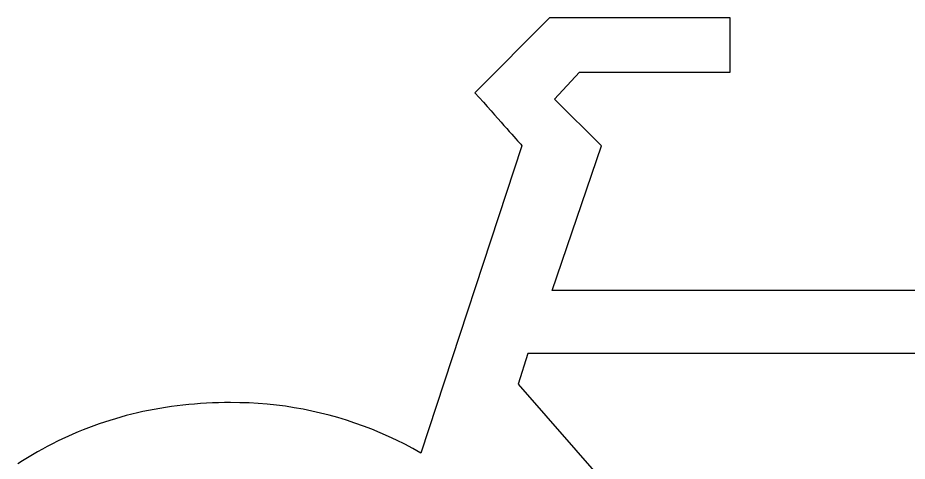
# Model space of a CAD drawing. Extents: x 99958 to 100176, y 99935 to 100011.
# Drawn here: x 100105.4009 to 100105.4869, y 99943.5359 to 99943.5787 of the extents above; entities that cross this region are included whole.
import ezdxf

# ---------------------------------------------------------------- set-up
doc = ezdxf.new("R2010")
doc.units = 0
doc.layers.add('TR_SN_ConstructionSigns', color=7, linetype='Continuous')

msp = doc.modelspace()

# ---------------------------------------------------------------- linework, layer by layer
at = {"layer": 'TR_SN_ConstructionSigns'}
for p, q in [((100105.45231, 99943.578738), (100105.445094, 99943.571489)), ((100105.469766, 99943.578738), (100105.45231, 99943.578738)), ((100105.46976, 99943.577874), (100105.469766, 99943.578738)), ((100105.469756, 99943.577069), (100105.46976, 99943.577874)), ((100105.469753, 99943.575638), (100105.469754, 99943.576323)), ((100105.469754, 99943.576323), (100105.469756, 99943.577069)), ((100105.469754, 99943.575012), (100105.469753, 99943.575638)), ((100105.469756, 99943.574445), (100105.469754, 99943.575012)), ((100105.46976, 99943.573939), (100105.469756, 99943.574445)), ((100105.469766, 99943.573492), (100105.46976, 99943.573939)), ((100105.452782, 99943.570875), (100105.455189, 99943.573492)), ((100105.455189, 99943.573492), (100105.469766, 99943.573492)), ((100105.445094, 99943.571489), (100105.445509, 99943.571024)), ((100105.445509, 99943.571024), (100105.445906, 99943.570579)), ((100105.445906, 99943.570579), (100105.446284, 99943.570155)), ((100105.457314, 99943.566367), (100105.452782, 99943.570875)), ((100105.446284, 99943.570155), (100105.446644, 99943.569752)), ((100105.446644, 99943.569752), (100105.446985, 99943.569369)), ((100105.446985, 99943.569369), (100105.447307, 99943.569007)), ((100105.447307, 99943.569007), (100105.447611, 99943.568665)), ((100105.447611, 99943.568665), (100105.447897, 99943.568344)), ((100105.447897, 99943.568344), (100105.448164, 99943.568044)), ((100105.448164, 99943.568044), (100105.448413, 99943.567764)), ((100105.448413, 99943.567764), (100105.448643, 99943.567504)), ((100105.448643, 99943.567504), (100105.448854, 99943.567265)), ((100105.448854, 99943.567265), (100105.449047, 99943.567047)), ((100105.449047, 99943.567047), (100105.449221, 99943.566849)), ((100105.449221, 99943.566849), (100105.449377, 99943.566672)), ((100105.449633, 99943.566379), (100105.439857, 99943.53667)), ((100105.449377, 99943.566672), (100105.449515, 99943.566516)), ((100105.449515, 99943.566516), (100105.449633, 99943.566379)), ((100105.452542, 99943.552367), (100105.457314, 99943.566367)), ((100105.506646, 99943.552367), (100105.452542, 99943.552367)), ((100105.450215, 99943.546292), (100105.449284, 99943.543322)), ((100105.504779, 99943.546292), (100105.450215, 99943.546292)), ((100105.449284, 99943.543322), (100105.486874, 99943.500321)), ((100105.414635, 99943.540991), (100105.414086, 99943.540893)), ((100105.415187, 99943.54108), (100105.414635, 99943.540991)), ((100105.415743, 99943.541162), (100105.415187, 99943.54108)), ((100105.416302, 99943.541236), (100105.415743, 99943.541162)), ((100105.416863, 99943.541302), (100105.416302, 99943.541236)), ((100105.417428, 99943.54136), (100105.416863, 99943.541302)), ((100105.417996, 99943.541411), (100105.417428, 99943.54136)), ((100105.418567, 99943.541454), (100105.417996, 99943.541411)), ((100105.419142, 99943.541489), (100105.418567, 99943.541454)), ((100105.419719, 99943.541516), (100105.419142, 99943.541489)), ((100105.420299, 99943.541536), (100105.419719, 99943.541516)), ((100105.420883, 99943.541547), (100105.420299, 99943.541536)), ((100105.42147, 99943.541551), (100105.420883, 99943.541547)), ((100105.422366, 99943.541541), (100105.42147, 99943.541551)), ((100105.423257, 99943.541511), (100105.422366, 99943.541541)), ((100105.424142, 99943.54146), (100105.423257, 99943.541511)), ((100105.425021, 99943.54139), (100105.424142, 99943.54146)), ((100105.425894, 99943.541299), (100105.425021, 99943.54139)), ((100105.426762, 99943.541188), (100105.425894, 99943.541299)), ((100105.427623, 99943.541057), (100105.426762, 99943.541188)), ((100105.428479, 99943.540906), (100105.427623, 99943.541057)), ((100105.410855, 99943.540146), (100105.410328, 99943.539994)), ((100105.411386, 99943.54029), (100105.410855, 99943.540146)), ((100105.41192, 99943.540426), (100105.411386, 99943.54029)), ((100105.412457, 99943.540555), (100105.41192, 99943.540426)), ((100105.412997, 99943.540675), (100105.412457, 99943.540555)), ((100105.41354, 99943.540788), (100105.412997, 99943.540675)), ((100105.414086, 99943.540893), (100105.41354, 99943.540788)), ((100105.42933, 99943.540734), (100105.428479, 99943.540906)), ((100105.430174, 99943.540543), (100105.42933, 99943.540734)), ((100105.431013, 99943.540331), (100105.430174, 99943.540543)), ((100105.431846, 99943.540099), (100105.431013, 99943.540331)), ((100105.408249, 99943.539309), (100105.407737, 99943.539118)), ((100105.408764, 99943.539492), (100105.408249, 99943.539309)), ((100105.409282, 99943.539667), (100105.408764, 99943.539492)), ((100105.409804, 99943.539834), (100105.409282, 99943.539667)), ((100105.410328, 99943.539994), (100105.409804, 99943.539834)), ((100105.432673, 99943.539847), (100105.431846, 99943.540099)), ((100105.433494, 99943.539574), (100105.432673, 99943.539847)), ((100105.43431, 99943.539282), (100105.433494, 99943.539574)), ((100105.43512, 99943.538969), (100105.43431, 99943.539282)), ((100105.40622, 99943.538499), (100105.405721, 99943.538277)), ((100105.406723, 99943.538713), (100105.40622, 99943.538499)), ((100105.407229, 99943.53892), (100105.406723, 99943.538713)), ((100105.407737, 99943.539118), (100105.407229, 99943.53892)), ((100105.435924, 99943.538637), (100105.43512, 99943.538969)), ((100105.436722, 99943.538284), (100105.435924, 99943.538637)), ((100105.404241, 99943.537565), (100105.403754, 99943.537312)), ((100105.404731, 99943.53781), (100105.404241, 99943.537565)), ((100105.405225, 99943.538048), (100105.404731, 99943.53781)), ((100105.405721, 99943.538277), (100105.405225, 99943.538048)), ((100105.437514, 99943.53791), (100105.436722, 99943.538284)), ((100105.438301, 99943.537517), (100105.437514, 99943.53791)), ((100105.40279, 99943.536782), (100105.402312, 99943.536506)), ((100105.403271, 99943.537051), (100105.40279, 99943.536782)), ((100105.403754, 99943.537312), (100105.403271, 99943.537051)), ((100105.439082, 99943.537104), (100105.438301, 99943.537517)), ((100105.439857, 99943.53667), (100105.439082, 99943.537104)), ((100105.401366, 99943.53593), (100105.400898, 99943.53563)), ((100105.401838, 99943.536222), (100105.401366, 99943.53593)), ((100105.402312, 99943.536506), (100105.401838, 99943.536222))]:
    msp.add_line(p, q, dxfattribs=at)

doc.saveas('drawing.dxf')
